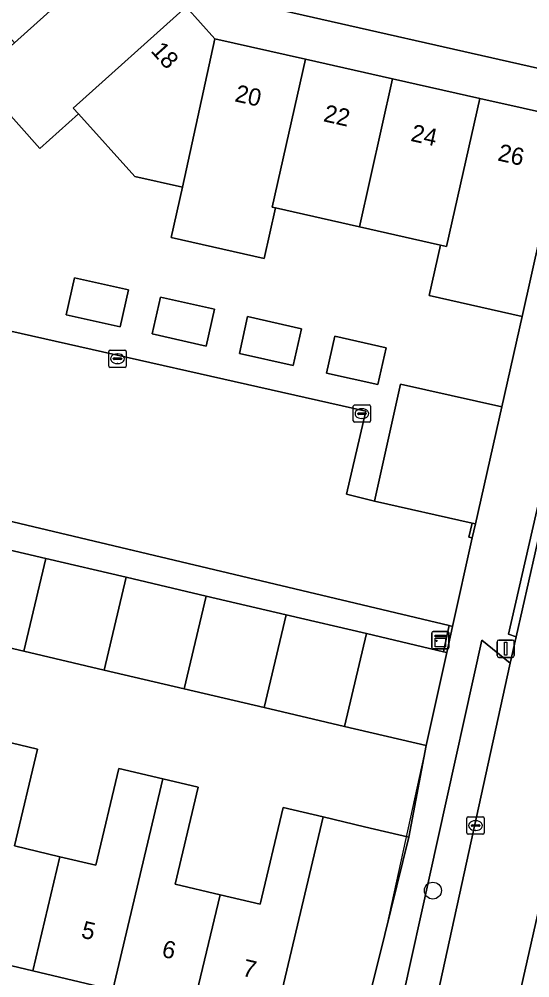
# Model space of a CAD drawing. Extents: x 162172 to 163187, y 382874 to 383685.
# Drawn here: x 162970.8 to 163000.4, y 383321.2 to 383376.7 of the extents above; entities that cross this region are included whole.
import ezdxf

# ---------------------------------------------------------------- set-up
doc = ezdxf.new("R2010")
doc.units = 0
for name, color, linetype in [('IMGEO_Boom', 7, 'Continuous'), ('IMGEO_Erf', 7, 'Continuous'), ('IMGEO_Groenvoorziening', 7, 'Continuous'), ('IMGEO_Kast', 7, 'Continuous'), ('IMGEO_Kolk', 7, 'Continuous'), ('IMGEO_Lichtmast', 7, 'Continuous'), ('IMGEO_Muur', 7, 'Continuous'), ('IMGEO_Pand', 7, 'Continuous'), ('IMGEO_Pand_nummerreeks', 7, 'Continuous'), ('IMGEO_Parkeervlak_open', 7, 'Continuous'), ('IMGEO_Rijbaan_lokaal_open', 7, 'Continuous'), ('IMGEO_Voetpad_open', 7, 'Continuous')]:
    doc.layers.add(name, color=color, linetype=linetype)

msp = doc.modelspace()

# ---------------------------------------------------------------- linework, layer by layer
at = {"layer": 'IMGEO_Boom'}
msp.add_circle((162994.779, 383326.209), 0.489, dxfattribs=at)
at = {"layer": 'IMGEO_Erf'}
for points in [[(162966.272, 383396.894), (162953.291, 383385.263), (162953.59, 383384.93), (162955.232, 383386.393), (162958.186, 383389.051), (162960.565, 383391.191), (162964.732, 383394.942), (162970.294, 383388.743), (162973.682, 383384.965), (162977.088, 383381.168), (162980.493, 383377.372), (162982.157, 383375.517), (162987.395, 383374.339), (162992.444, 383373.204), (162997.493, 383372.068), (163002.516, 383370.939), (163003.064, 383373.327), (162983.431, 383377.762)], [(162980.272, 383366.935), (162977.507, 383367.546), (162974.246, 383371.174), (162972.007, 383369.17), (162969.404, 383372.078), (162968.662, 383371.422), (162967.026, 383369.95), (162967.974, 383368.897), (162964.697, 383365.949), (162963.476, 383364.85), (162968.771, 383358.933), (162990.889, 383353.956), (162989.781, 383349.15), (162991.398, 383348.762), (162992.911, 383355.536), (162998.77, 383354.224), (162999.945, 383359.45), (162994.557, 383360.656), (162995.218, 383363.58), (162990.518, 383364.641), (162985.669, 383365.736), (162985.011, 383362.802), (162979.617, 383364.011)], [(162977.146, 383360.985), (162976.667, 383358.848), (162973.545, 383359.548), (162974.024, 383361.685)], [(162982.122, 383359.869), (162981.643, 383357.732), (162978.521, 383358.432), (162979, 383360.569)], [(162987.172, 383358.736), (162986.693, 383356.599), (162983.571, 383357.299), (162984.05, 383359.436)], [(162989.099, 383358.304), (162992.076, 383357.634), (162991.598, 383355.499), (162988.621, 383356.166)]]:
    msp.add_lwpolyline(points, close=True, dxfattribs=at)
for points in [[(162969.866, 383334.879), (162971.878, 383334.401), (162970.546, 383328.797), (162973.174, 383328.172), (162975.254, 383327.678), (162976.586, 383333.282), (162979.141, 383332.675), (162981.184, 383332.19), (162979.852, 383326.586), (162982.448, 383325.969), (162984.778, 383325.416), (162986.11, 383331.02), (162988.415, 383330.472), (162990.825, 383329.9), (162993.377, 383329.294), (162994.394, 383334.606), (162989.655, 383335.716), (162985.013, 383336.803), (162980.37, 383337.89), (162975.734, 383338.975), (162971.091, 383340.062), (162966.45, 383341.149)], [(162990.063, 383316.393), (162990.228, 383317.15), (162985.519, 383318.266), (162980.881, 383319.365), (162976.242, 383320.464), (162971.606, 383321.563), (162966.968, 383322.662), (162962.328, 383323.762), (162957.692, 383324.861), (162953.053, 383325.96), (162946.711, 383327.463), (162943.404, 383324.473), (162943.677, 383324.159), (162944.379, 383323.352), (162985.406, 383313.501)]]:
    msp.add_lwpolyline(points, dxfattribs=at)
at = {"layer": 'IMGEO_Groenvoorziening'}
msp.add_lwpolyline([(162999.262, 383339.376), (162997.608, 383340.715), (162992.548, 383317.87), (162993.886, 383316.348), (162994.14, 383316.059), (162994.189, 383316.282)], close=True, dxfattribs=at)
at = {"layer": 'IMGEO_Kast'}
for p, q in [((162994.71, 383340.277), (162994.71, 383341.118)), ((162994.71, 383341.118), (162994.71, 383340.277)), ((162994.785, 383341.202), (162995.626, 383341.202)), ((162995.626, 383341.202), (162994.785, 383341.202)), ((162995.71, 383341.127), (162995.71, 383340.286)), ((162995.71, 383340.286), (162995.71, 383341.127)), ((162995.635, 383340.202), (162994.794, 383340.202)), ((162994.794, 383340.202), (162995.635, 383340.202))]:
    msp.add_line(p, q, dxfattribs=at)
for points in [[(162994.905, 383340.992), (162995.505, 383340.992), (162995.505, 383340.907), (162994.905, 383340.907), (162994.905, 383340.992)], [(162994.905, 383340.817), (162995.505, 383340.817), (162995.505, 383340.328), (162994.905, 383340.328), (162994.905, 383340.817)]]:
    msp.add_lwpolyline(points, dxfattribs=at)
msp.add_circle((162994.989, 383340.666), 0.0377, dxfattribs=at)
for centre, start, end in [((162994.788, 383341.124), 92.4484, 184.2845), ((162994.788, 383341.124), 92.4484, 184.2845), ((162995.632, 383341.124), 2.4484, 94.2845), ((162995.632, 383341.124), 2.4484, 94.2845), ((162994.788, 383340.28), 182.4484, 274.2845), ((162994.788, 383340.28), 182.4484, 274.2845), ((162995.632, 383340.28), 272.4484, 4.2845), ((162995.632, 383340.28), 272.4484, 4.2845)]:
    msp.add_arc(centre, 0.0779, start, end, dxfattribs=at)
at = {"layer": 'IMGEO_Kolk'}
for p, q in [((162976.01, 383356.573), (162976.01, 383357.425)), ((162976.085, 383357.499), (162976.937, 383357.499)), ((162976.498, 383357.279), (162976.523, 383357.279)), ((162977.011, 383357.425), (162977.011, 383356.573)), ((162976.269, 383356.993), (162976.269, 383357.005)), ((162976.707, 383356.956), (162976.309, 383356.956)), ((162976.312, 383357.042), (162976.71, 383357.042)), ((162976.521, 383356.719), (162976.496, 383356.719)), ((162976.753, 383357.005), (162976.753, 383356.993)), ((162976.937, 383356.499), (162976.085, 383356.499)), ((162990.168, 383353.396), (162990.168, 383354.248)), ((162990.243, 383354.322), (162991.095, 383354.322)), ((162990.47, 383353.865), (162990.868, 383353.865)), ((162990.656, 383354.102), (162990.681, 383354.102)), ((162991.169, 383354.248), (162991.169, 383353.396)), ((162991.095, 383353.322), (162990.243, 383353.322)), ((162990.427, 383353.816), (162990.427, 383353.828)), ((162990.865, 383353.779), (162990.467, 383353.779)), ((162990.679, 383353.542), (162990.654, 383353.542)), ((162990.911, 383353.828), (162990.911, 383353.816)), ((162996.746, 383329.548), (162996.746, 383330.4)), ((162996.821, 383330.474), (162997.673, 383330.474)), ((162997.005, 383329.968), (162997.005, 383329.98)), ((162997.048, 383330.017), (162997.446, 383330.017)), ((162997.234, 383330.254), (162997.259, 383330.254)), ((162997.489, 383329.98), (162997.489, 383329.968)), ((162997.747, 383330.4), (162997.747, 383329.548)), ((162997.673, 383329.474), (162996.821, 383329.474)), ((162997.443, 383329.931), (162997.045, 383329.931)), ((162997.257, 383329.694), (162997.232, 383329.694))]:
    msp.add_line(p, q, dxfattribs=at)
for points in [[(162976.01, 383356.573), (162976.01, 383357.425)], [(162976.085, 383357.499), (162976.937, 383357.499)], [(162977.011, 383357.425), (162977.011, 383356.573)], [(162976.937, 383356.499), (162976.085, 383356.499)], [(162990.168, 383353.396), (162990.168, 383354.248)], [(162990.243, 383354.322), (162991.095, 383354.322)], [(162991.169, 383354.248), (162991.169, 383353.396)], [(162991.095, 383353.322), (162990.243, 383353.322)], [(162996.746, 383329.548), (162996.746, 383330.4)], [(162996.821, 383330.474), (162997.673, 383330.474)], [(162997.747, 383330.4), (162997.747, 383329.548)], [(162997.673, 383329.474), (162996.821, 383329.474)]]:
    msp.add_lwpolyline(points, dxfattribs=at)
for centre, radius, start, end in [((162976.087, 383357.423), 0.0765, 91.552, 178.448), ((162976.087, 383357.423), 0.0765, 91.552, 178.448), ((162976.935, 383357.423), 0.0765, 1.552, 88.448), ((162976.935, 383357.423), 0.0765, 1.552, 88.448), ((162976.309, 383357.002), 0.0403, 85.8775, 175.7526), ((162976.306, 383356.992), 0.0366, 178.938, 274.7102), ((162976.71, 383356.999), 0.043, 264.8664, 352.4533), ((162976.714, 383357.004), 0.0386, 1.7309, 96.639), ((162976.087, 383356.575), 0.0765, 181.552, 268.448), ((162976.087, 383356.575), 0.0765, 181.552, 268.448), ((162976.935, 383356.575), 0.0765, 271.552, 358.448), ((162976.935, 383356.575), 0.0765, 271.552, 358.448), ((162990.245, 383354.246), 0.0765, 91.552, 178.448), ((162990.245, 383354.246), 0.0765, 91.552, 178.448), ((162990.467, 383353.825), 0.0403, 85.8775, 175.7526), ((162990.872, 383353.827), 0.0386, 1.7309, 96.639), ((162991.093, 383354.246), 0.0765, 1.552, 88.448), ((162991.093, 383354.246), 0.0765, 1.552, 88.448), ((162990.245, 383353.398), 0.0765, 181.552, 268.448), ((162990.245, 383353.398), 0.0765, 181.552, 268.448), ((162990.464, 383353.815), 0.0366, 178.938, 274.7102), ((162990.868, 383353.822), 0.043, 264.8664, 352.4533), ((162991.093, 383353.398), 0.0765, 271.552, 358.448), ((162991.093, 383353.398), 0.0765, 271.552, 358.448), ((162996.823, 383330.398), 0.0765, 91.552, 178.448), ((162996.823, 383330.398), 0.0765, 91.552, 178.448), ((162997.045, 383329.977), 0.0403, 85.8775, 175.7526), ((162997.45, 383329.979), 0.0386, 1.7309, 96.639), ((162997.671, 383330.398), 0.0765, 1.552, 88.448), ((162997.671, 383330.398), 0.0765, 1.552, 88.448), ((162996.823, 383329.55), 0.0765, 181.552, 268.448), ((162996.823, 383329.55), 0.0765, 181.552, 268.448), ((162997.042, 383329.967), 0.0366, 178.938, 274.7102), ((162997.446, 383329.974), 0.043, 264.8664, 352.4533), ((162997.671, 383329.55), 0.0765, 271.552, 358.448), ((162997.671, 383329.55), 0.0765, 271.552, 358.448)]:
    msp.add_arc(centre, radius, start, end, dxfattribs=at)
for centre, major_axis, ratio, start_param, end_param in [((162976.497, 383356.999), (-0.387, 0.002), 0.722429, 4.712389, 7.853982), ((162976.522, 383356.999), (-0.39, 0.002), 0.717154, 1.570796, 4.712389), ((162990.655, 383353.822), (-0.387, 0.002), 0.722429, 4.712389, 7.853982), ((162990.68, 383353.822), (-0.39, 0.002), 0.717154, 1.570796, 4.712389), ((162997.233, 383329.974), (-0.387, 0.002), 0.722429, 4.712389, 7.853982), ((162997.258, 383329.974), (-0.39, 0.002), 0.717154, 1.570796, 4.712389)]:
    msp.add_ellipse(centre, major_axis=major_axis, ratio=ratio, start_param=start_param, end_param=end_param, dxfattribs=at)
at = {"layer": 'IMGEO_Lichtmast'}
for p, q in [((162998.496, 383339.812), (162998.496, 383340.612)), ((162998.496, 383340.612), (162998.496, 383339.812)), ((162998.596, 383340.712), (162999.386, 383340.712)), ((162999.386, 383340.712), (162998.596, 383340.712)), ((162999.486, 383340.612), (162999.486, 383339.812)), ((162999.486, 383339.812), (162999.486, 383340.612)), ((162999.386, 383339.712), (162998.596, 383339.712)), ((162998.596, 383339.712), (162999.386, 383339.712))]:
    msp.add_line(p, q, dxfattribs=at)
msp.add_lwpolyline([(162998.916, 383340.587), (162999.066, 383340.587), (162999.066, 383339.837), (162998.916, 383339.837), (162998.916, 383340.587)], dxfattribs=at)
for centre, start, end in [((162998.596, 383340.612), 90, 180), ((162998.596, 383340.612), 90, 180), ((162999.386, 383340.612), 0, 90), ((162999.386, 383340.612), 360, 90), ((162998.596, 383339.812), 180, 270), ((162998.596, 383339.812), 180, 270), ((162999.386, 383339.812), 270, 0), ((162999.386, 383339.812), 270, 0)]:
    msp.add_arc(centre, 0.1, start, end, dxfattribs=at)
at = {"layer": 'IMGEO_Muur'}
for points in [[(162999.945, 383359.45), (162998.77, 383354.224)], [(162994.394, 383334.606), (162991.986, 383323.66)]]:
    msp.add_lwpolyline(points, dxfattribs=at)
for points in [[(162996.867, 383346.667), (162997.061, 383346.624), (162997.249, 383347.445), (162997.051, 383347.489)], [(162995.607, 383341.042), (162995.392, 383340.041), (162995.587, 383339.995), (162995.923, 383341.508), (162995.717, 383341.552)]]:
    msp.add_lwpolyline(points, close=True, dxfattribs=at)
at = {"layer": 'IMGEO_Pand'}
for points in [[(162973.682, 383384.965), (162967.131, 383379.089), (162970.541, 383375.296), (162977.088, 383381.168)], [(162980.493, 383377.372), (162977.088, 383381.168), (162970.541, 383375.296), (162968.309, 383373.296), (162969.125, 383372.39), (162969.404, 383372.078), (162972.007, 383369.17), (162974.246, 383371.174), (162973.95, 383371.503)], [(162980.493, 383377.372), (162973.95, 383371.503), (162974.246, 383371.174), (162977.507, 383367.546), (162980.272, 383366.935), (162982.157, 383375.517)], [(162985.669, 383365.736), (162985.47, 383365.781), (162987.395, 383374.339), (162982.157, 383375.517), (162980.272, 383366.935), (162979.617, 383364.011), (162985.011, 383362.802)], [(162985.669, 383365.736), (162990.518, 383364.641), (162992.444, 383373.204), (162987.395, 383374.339), (162985.47, 383365.781)], [(162992.444, 383373.204), (162990.518, 383364.641), (162995.218, 383363.58), (162995.566, 383363.501), (162997.493, 383372.068)], [(162997.493, 383372.068), (162995.566, 383363.501), (162995.218, 383363.58), (162994.557, 383360.656), (162999.945, 383359.45), (163002.516, 383370.939)], [(162976.667, 383358.848), (162977.146, 383360.985), (162974.024, 383361.685), (162973.545, 383359.548)], [(162981.643, 383357.732), (162982.122, 383359.869), (162979, 383360.569), (162978.521, 383358.432)], [(162983.571, 383357.299), (162986.693, 383356.599), (162987.172, 383358.736), (162984.05, 383359.436)], [(162988.621, 383356.166), (162991.598, 383355.499), (162992.076, 383357.634), (162989.099, 383358.304)], [(162991.398, 383348.762), (162997.051, 383347.489), (162997.249, 383347.445), (162998.77, 383354.224), (162992.911, 383355.536)], [(162971.091, 383340.062), (162972.364, 383345.433), (162967.723, 383346.52), (162966.45, 383341.149)], [(162977.007, 383344.346), (162972.364, 383345.433), (162971.091, 383340.062), (162975.734, 383338.975)], [(162977.007, 383344.346), (162975.734, 383338.975), (162980.37, 383337.89), (162981.643, 383343.26)], [(162980.37, 383337.89), (162985.013, 383336.803), (162986.286, 383342.173), (162981.643, 383343.26)], [(162990.928, 383341.086), (162986.286, 383342.173), (162985.013, 383336.803), (162989.655, 383335.716)], [(162990.928, 383341.086), (162989.655, 383335.716), (162994.394, 383334.606), (162995.587, 383339.995), (162995.392, 383340.041)], [(162973.174, 383328.172), (162970.546, 383328.797), (162971.878, 383334.401), (162969.866, 383334.879), (162969.362, 383332.755), (162966.968, 383322.662), (162971.606, 383321.563)], [(162979.141, 383332.675), (162976.586, 383333.282), (162975.254, 383327.678), (162973.174, 383328.172), (162971.606, 383321.563), (162976.242, 383320.464)], [(162979.141, 383332.675), (162976.242, 383320.464), (162980.881, 383319.365), (162982.448, 383325.969), (162979.852, 383326.586), (162981.184, 383332.19)], [(162985.519, 383318.266), (162988.415, 383330.472), (162986.11, 383331.02), (162984.778, 383325.416), (162982.448, 383325.969), (162980.881, 383319.365)], [(162993.377, 383329.294), (162990.825, 383329.9), (162988.415, 383330.472), (162985.519, 383318.266), (162990.228, 383317.15), (162990.594, 383317.063), (162990.643, 383317.262), (162990.42, 383317.319), (162991.986, 383323.66)]]:
    msp.add_lwpolyline(points, close=True, dxfattribs=at)
at = {"layer": 'IMGEO_Parkeervlak_open'}
msp.add_lwpolyline([(162958.423, 383348.698), (162958.655, 383349.683), (162958.803, 383350.313), (162995.717, 383341.552), (162995.923, 383341.508), (162997.061, 383346.624), (162996.867, 383346.667), (162997.051, 383347.489), (162991.398, 383348.762), (162989.781, 383349.15), (162990.889, 383353.956), (162968.771, 383358.933), (162963.476, 383364.85), (162950.577, 383353.325), (162954.102, 383349.375), (162957.361, 383348.594), (162958.343, 383348.358)], close=True, dxfattribs=at)
at = {"layer": 'IMGEO_Rijbaan_lokaal_open'}
for points in [[(162997.709, 383310.969), (163001.794, 383329.047), (163004.173, 383339.988), (163005.665, 383346.425), (163006.621, 383350.77), (163006.596, 383351.132), (163006.19, 383351.868), (163006.246, 383352.464), (163022.354, 383423.663)], [(163002.272, 383352.657), (163002.176, 383352.244), (162999.599, 383340.909), (162999.262, 383339.376), (162994.189, 383316.282), (162994.14, 383316.059), (162993.229, 383311.912)]]:
    msp.add_lwpolyline(points, dxfattribs=at)
at = {"layer": 'IMGEO_Voetpad_open'}
for points in [[(163013.84, 383440.229), (163011.861, 383444.157), (162962.892, 383400.162), (162961.317, 383398.747), (162932.864, 383373.217), (162931.602, 383372.084), (162916.26, 383358.318), (162919.375, 383354.875), (162934.664, 383368.574), (162935.984, 383369.757), (162952.39, 383384.456), (162953.291, 383385.263), (162966.272, 383396.894), (162983.431, 383377.762), (163003.064, 383373.327), (163003.962, 383377.21), (162999.557, 383378.234), (162985.33, 383381.541), (162983.974, 383383.054), (162973.554, 383394.671), (162968.868, 383399.895), (162989.41, 383418.37), (162990.828, 383419.638)], [(163002.176, 383352.244), (163001.748, 383352.35), (162999.152, 383341.059), (162999.599, 383340.909)], [(162963.084, 383347.606), (162967.723, 383346.52), (162972.364, 383345.433), (162977.007, 383344.346), (162981.643, 383343.26), (162986.286, 383342.173), (162990.928, 383341.086), (162995.392, 383340.041), (162995.607, 383341.042), (162995.717, 383341.552), (162958.803, 383350.313), (162958.655, 383349.683), (162958.423, 383348.698)]]:
    msp.add_lwpolyline(points, close=True, dxfattribs=at)
for points in [[(163003.962, 383377.21), (163003.064, 383373.327), (163002.516, 383370.939), (162999.945, 383359.45), (162998.77, 383354.224), (162997.249, 383347.445), (162997.061, 383346.624), (162995.923, 383341.508), (162995.587, 383339.995), (162994.394, 383334.606), (162993.377, 383329.294), (162991.986, 383323.66), (162990.42, 383317.319), (162990.643, 383317.262), (162990.594, 383317.063), (162993.886, 383316.348), (162992.548, 383317.87), (162997.608, 383340.715), (162999.262, 383339.376), (162999.599, 383340.909), (162999.152, 383341.059), (163001.748, 383352.35), (163002.176, 383352.244), (163002.272, 383352.657)], [(163006.246, 383352.464), (163006.19, 383351.868), (163006.596, 383351.132), (163006.621, 383350.77), (163005.665, 383346.425), (163006.096, 383346.289), (163004.653, 383339.937), (163004.173, 383339.988), (163001.794, 383329.047), (162997.709, 383310.969)]]:
    msp.add_lwpolyline(points, dxfattribs=at)

# ---------------------------------------------------------------- texts
at = {"layer": 'IMGEO_Pand_nummerreeks'}
for s, rotation, p in [('18', 311.8921, (162978.397, 383374.797)), ('20', 347.3272, (162983.256, 383371.908)), ('22', 347.3272, (162988.39, 383370.753)), ('24', 347.3272, (162993.445, 383369.617)), ('26', 347.3272, (162998.481, 383368.484)), ('5', 346.6672, (162974.358, 383323.5)), ('6', 346.6672, (162979.023, 383322.394)), ('7', 346.6672, (162983.688, 383321.289))]:
    msp.add_text(s, height=1, rotation=rotation, dxfattribs=at).set_placement(p)

doc.saveas('drawing.dxf')
